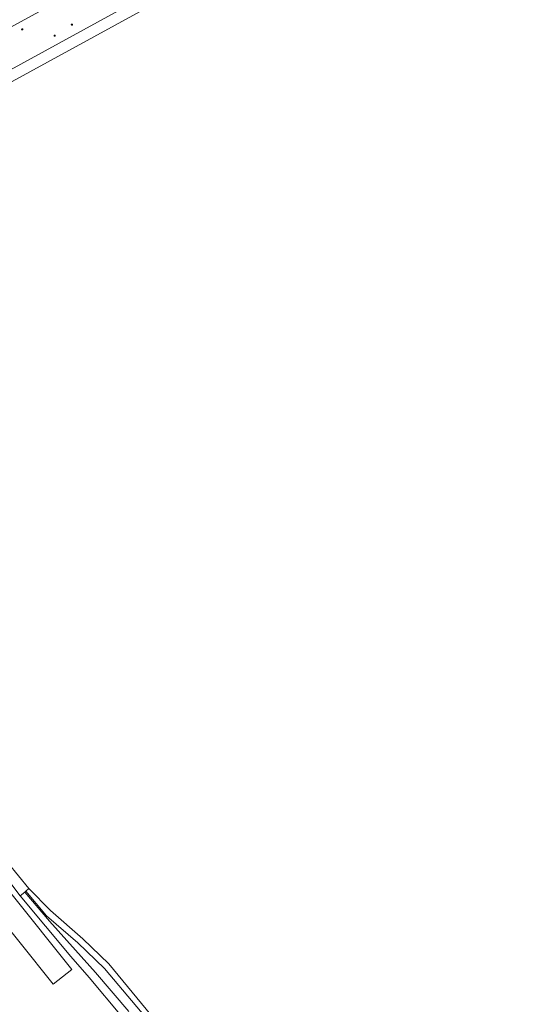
# Model space of a CAD drawing. Header units: metres. Extents: x 138165 to 154469, y 480134 to 494189.
# Tile 942 of 1056: x 149871 to 150077, y 489096 to 489487. Entities that reach past the tile are written whole.
import ezdxf

# ---------------------------------------------------------------- set-up
doc = ezdxf.new("R2010")
doc.units = ezdxf.units.M
doc.header["$LTSCALE"] = 0.001
doc.header["$MEASUREMENT"] = 0
doc.layers.add('TOP-L-topo objecten punt', color=7, linetype='Continuous', lineweight=0)
doc.layers.add('TOP-L-topo objecten vlak', color=7, linetype='Continuous', lineweight=0)

# ---------------------------------------------------------------- blocks, each defined once
blk = doc.blocks.new('24')
at = {"layer": 'TOP-L-topo objecten punt', "color": 7, "linetype": 'Continuous', "lineweight": 0}
for radius in [0.025, 0.0182, 0.0115, 0.005]:
    blk.add_circle((0, 0), radius, dxfattribs=at)

msp = doc.modelspace()

# ---------------------------------------------------------------- linework, layer by layer
at = {"layer": 'TOP-L-topo objecten vlak', "flags": 128}
for points in [[(150347.67, 489730.15), (150312.79, 489710.91), (149850.64, 489457.83), (149799.54, 489429.9), (149793.39, 489427.18), (149793.76, 489425.22), (149794.87, 489423.47), (149796.93, 489422.83)], [(149796.93, 489422.83), (149803.32, 489426.98), (149882.17, 489469.97), (149989.59, 489528.84), (150145.43, 489614.31), (150256.16, 489674.1), (150338.03, 489719.07), (150347.71, 489724.53), (150349.59, 489725.08), (150351.05, 489726.18)], [(149746.46, 489417.77), (149960.15, 489534.57)], [(149832.58, 489185.89), (149867.58, 489140.25), (149891.78, 489109.92), (149884.36, 489104.12), (149831.78, 489169.76), (149810.45, 489198.62), (149813.04, 489202.7), (149817.32, 489202.76), (149832.58, 489185.89)], [(149821.71, 489200.92), (149834.6, 489185.15), (149861.57, 489151.77), (149871.29, 489139.14)], [(149874.68, 489142), (149862.27, 489157.16)], [(149871.29, 489139.14), (149873.07, 489140.65)], [(149873.07, 489140.65), (149873.56, 489141.05)], [(149873.07, 489140.65), (149882.97, 489129.1), (149893.29, 489117.57), (149901.22, 489108.68), (149914.42, 489093.32)], [(149873.56, 489141.05), (149874.68, 489142)], [(149921.2, 489090.82), (149904.79, 489110.38), (149894.17, 489120.47), (149881.72, 489131.25), (149873.56, 489141.05)], [(149923.17, 489092), (149906.41, 489112.16), (149896.1, 489122.05), (149883.25, 489133.39), (149874.68, 489142)], [(149871.29, 489139.14), (149891.34, 489115.1), (149898.67, 489106.78), (149911.49, 489091.47), (149929.71, 489068.54), (149945.74, 489048.35), (149965.73, 489022.54)]]:
    msp.add_lwpolyline(points, dxfattribs=at)

# ---------------------------------------------------------------- block references
at = {"layer": 'TOP-L-topo objecten punt', "xscale": 10, "yscale": 10, "zscale": 10}
for p in [(149872.08, 489482.97), (149891.82, 489484.84), (149884.96, 489480.48)]:
    msp.add_blockref('24', p, dxfattribs=at)

doc.saveas('drawing.dxf')
